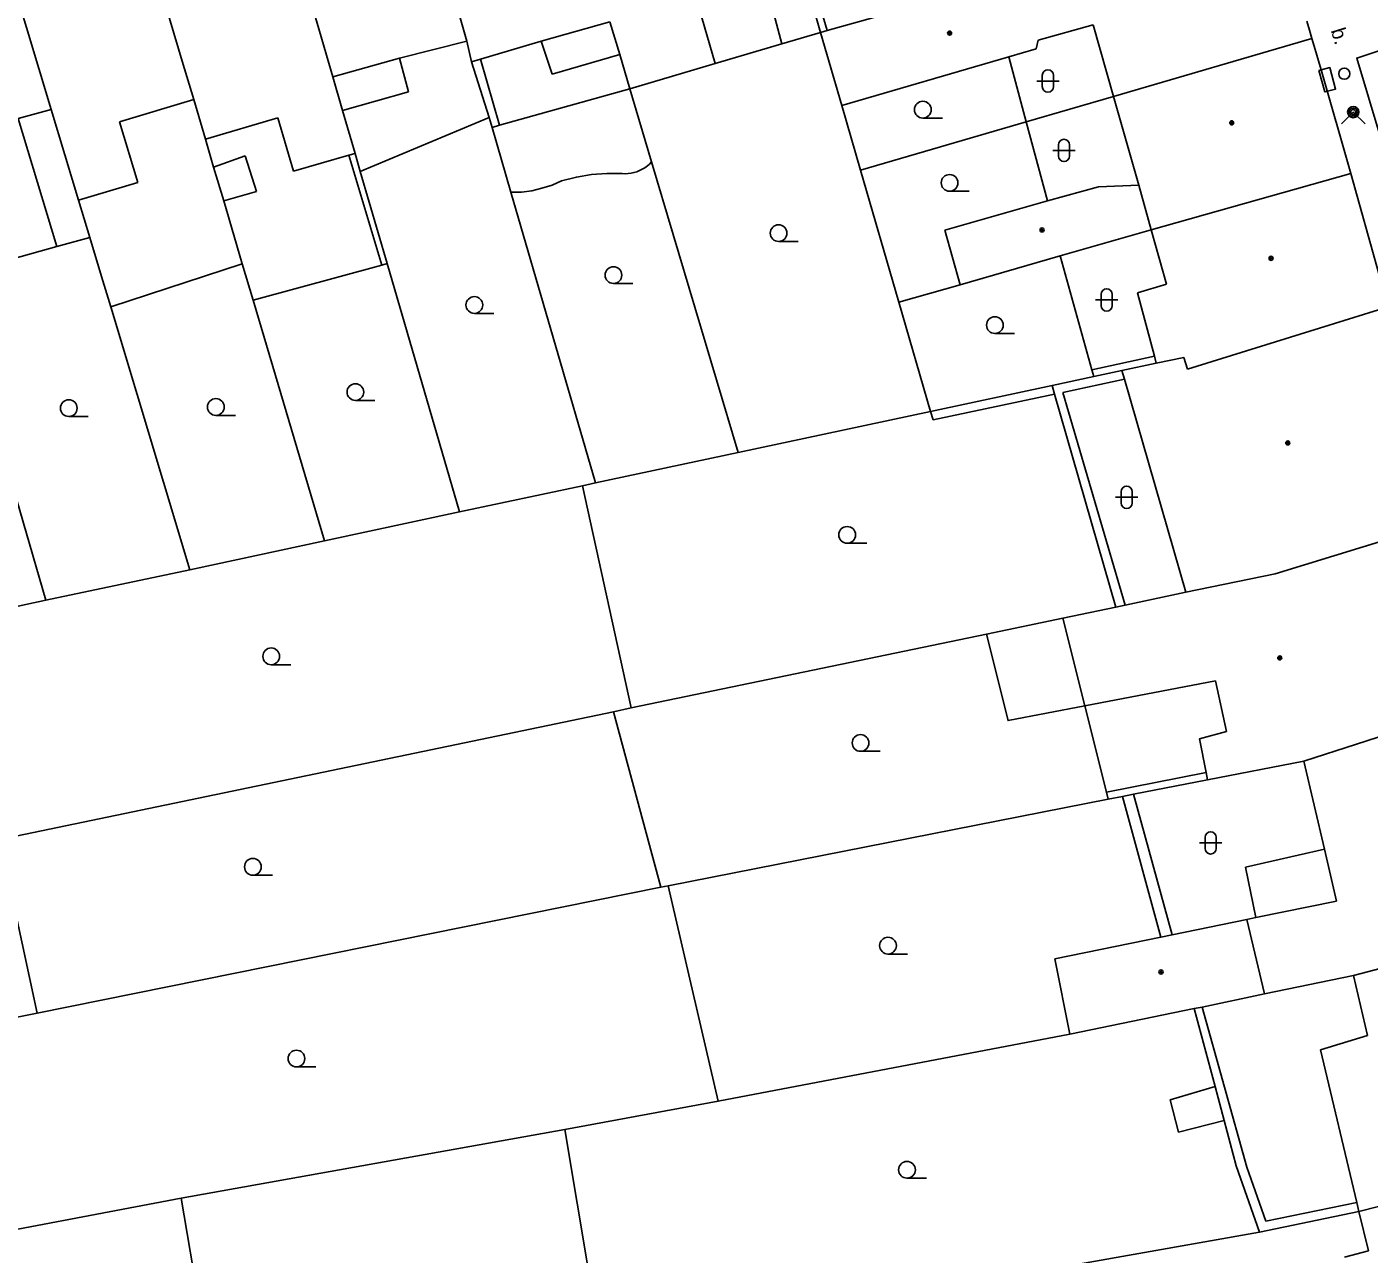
# Model space of a CAD drawing. Extents: x -596229 to -595156, y -1161237 to -1159376.
# Drawn here: x -595584.2 to -595524.1, y -1160808.1 to -1160753.2 of the extents above; entities that cross this region are included whole.
import ezdxf

# ---------------------------------------------------------------- set-up
doc = ezdxf.new("R2010")
doc.units = 0
for name, color, linetype in [('DOP - kresba z DSPS bez souradnic', 7, 'Continuous'), ('DOP - rozhrani ploch obecne', 7, 'Continuous'), ('Level 24', 7, 'Continuous'), ('Level 28', 7, 'Continuous'), ('Level 31', 7, 'Continuous'), ('Level 36', 7, 'Continuous'), ('Level 39', 7, 'Continuous'), ('TM - budovy zdene_ betonove - VP', 7, 'Continuous'), ('TM - chodniky - VP', 7, 'Continuous'), ('TM - letecke snimky - pomocna linie', 7, 'Continuous'), ('TM - popis povrchu', 7, 'Continuous'), ('TM - vstup do budovy - zdene_ betonove', 7, 'Continuous')]:
    doc.layers.add(name, color=color, linetype=linetype)

msp = doc.modelspace()

# ---------------------------------------------------------------- linework, layer by layer
at = {"layer": 'DOP - kresba z DSPS bez souradnic'}
for points in [[(-595548.34, -1160753.33), (-595549.56, -1160749.15)], [(-595550.37, -1160753.92), (-595551.25, -1160750.6)], [(-595561.15, -1160753.8), (-595560.66, -1160755.28)], [(-595560.66, -1160755.28), (-595557.63, -1160754.4)], [(-595567.09, -1160756.07), (-595567.49, -1160754.57)], [(-595563.87, -1160754.61), (-595563.01, -1160757.57)], [(-595570.04, -1160756.91), (-595567.09, -1160756.07)], [(-595582.84, -1160763), (-595584.57, -1160757.27)], [(-595575.82, -1160759.44), (-595574.41, -1160758.94)], [(-595574.41, -1160758.94), (-595573.9, -1160760.53)], [(-595569.76, -1160758.91), (-595568.28, -1160763.83)], [(-595573.9, -1160760.53), (-595575.37, -1160760.95)], [(-595536.48, -1160768.52), (-595533.67, -1160767.92)], [(-595537.78, -1160769.54), (-595535.02, -1160768.94)], [(-595543.59, -1160770.77), (-595538.15, -1160769.61)], [(-595534.99, -1160779.07), (-595537.78, -1160769.54)], [(-595543.7, -1160770.39), (-595543.59, -1160770.77)], [(-595531.35, -1160786.57), (-595535.82, -1160787.44)], [(-595532.88, -1160793.83), (-595534.61, -1160787.54)], [(-595526.06, -1160790), (-595529.59, -1160790.81)], [(-595529.59, -1160790.81), (-595529.13, -1160793.06)], [(-595529.54, -1160804.24), (-595531.54, -1160797.07)], [(-595530.96, -1160800.63), (-595532.97, -1160801.23)], [(-595532.97, -1160801.23), (-595532.59, -1160802.68)], [(-595532.59, -1160802.68), (-595530.55, -1160802.16)], [(-595529.54, -1160804.24), (-595528.68, -1160806.66)], [(-595528.68, -1160806.66), (-595524.61, -1160805.82)]]:
    msp.add_lwpolyline(points, dxfattribs=at)
at = {"layer": 'DOP - rozhrani ploch obecne'}
for points in [[(-595549.67, -1160749.82), (-595548.63, -1160753.41)], [(-595564.47, -1160753.8), (-595564.27, -1160754.73)], [(-595550.37, -1160753.92), (-595548.63, -1160753.41)], [(-595553.35, -1160754.8), (-595550.37, -1160753.92)], [(-595564.27, -1160754.73), (-595563.48, -1160757.22)], [(-595540.2, -1160754.5), (-595539.42, -1160757.42)], [(-595563.01, -1160757.57), (-595557.18, -1160755.93)], [(-595557.18, -1160755.93), (-595556.2, -1160759.21)], [(-595547.68, -1160756.68), (-595546.84, -1160759.58)], [(-595535.51, -1160756.28), (-595539.42, -1160757.42)], [(-595563.48, -1160757.22), (-595569.25, -1160759.64)], [(-595563.48, -1160757.22), (-595563.34, -1160757.67)], [(-595539.42, -1160757.42), (-595546.84, -1160759.58)], [(-595539.42, -1160757.42), (-595538.47, -1160760.95)], [(-595563.34, -1160757.67), (-595563.01, -1160757.57)], [(-595563.34, -1160757.67), (-595562.5, -1160760.57)], [(-595576.19, -1160758.19), (-595575.82, -1160759.44)], [(-595569.48, -1160758.83), (-595569.25, -1160759.64)], [(-595556.2, -1160759.21), (-595552.32, -1160772.23)], [(-595575.82, -1160759.44), (-595575.37, -1160760.95)], [(-595569.25, -1160759.64), (-595568.05, -1160763.76)], [(-595546.84, -1160759.58), (-595545.12, -1160765.5)], [(-595581.87, -1160760.93), (-595581.37, -1160762.59)], [(-595575.37, -1160760.95), (-595574.54, -1160763.77)], [(-595562.5, -1160760.57), (-595558.72, -1160773.59)], [(-595581.37, -1160762.59), (-595582.84, -1160763)], [(-595581.37, -1160762.59), (-595580.85, -1160764.34)], [(-595582.84, -1160763), (-595587.18, -1160764.21)], [(-595536.48, -1160768.52), (-595537.89, -1160763.42)], [(-595574.54, -1160763.77), (-595580.43, -1160765.71)], [(-595574.54, -1160763.77), (-595574.05, -1160765.41)], [(-595568.28, -1160763.83), (-595574.05, -1160765.41)], [(-595568.05, -1160763.76), (-595568.28, -1160763.83)], [(-595568.05, -1160763.76), (-595564.81, -1160774.89)], [(-595580.85, -1160764.34), (-595580.43, -1160765.71)], [(-595542.37, -1160764.71), (-595545.12, -1160765.5)], [(-595580.43, -1160765.71), (-595576.88, -1160777.48)], [(-595574.05, -1160765.41), (-595570.85, -1160776.18)], [(-595545.12, -1160765.5), (-595543.7, -1160770.39)], [(-595586.84, -1160766.8), (-595583.33, -1160778.85)], [(-595538.26, -1160769.23), (-595536.39, -1160768.83)], [(-595536.39, -1160768.83), (-595536.48, -1160768.52)], [(-595535.13, -1160768.56), (-595536.39, -1160768.83)], [(-595543.7, -1160770.39), (-595538.26, -1160769.23)], [(-595538.15, -1160769.61), (-595538.26, -1160769.23)], [(-595535.41, -1160779.16), (-595538.15, -1160769.61)], [(-595552.32, -1160772.23), (-595543.7, -1160770.39)], [(-595558.72, -1160773.59), (-595552.32, -1160772.23)], [(-595558.72, -1160773.59), (-595559.3, -1160773.72)], [(-595564.81, -1160774.89), (-595559.3, -1160773.72)], [(-595559.3, -1160773.72), (-595557.11, -1160783.67)], [(-595570.85, -1160776.18), (-595564.81, -1160774.89)], [(-595576.88, -1160777.48), (-595570.85, -1160776.18)], [(-595583.33, -1160778.85), (-595576.88, -1160777.48)], [(-595583.33, -1160778.85), (-595589.41, -1160780.15)], [(-595537.78, -1160779.65), (-595541.2, -1160780.36)], [(-595541.2, -1160780.36), (-595557.11, -1160783.67)], [(-595557.9, -1160783.84), (-595585.41, -1160789.56)], [(-595557.11, -1160783.67), (-595557.9, -1160783.84)], [(-595557.9, -1160783.84), (-595555.79, -1160791.7)], [(-595535.82, -1160787.44), (-595536.79, -1160783.58)], [(-595534.61, -1160787.54), (-595531.29, -1160786.89)], [(-595535.74, -1160787.76), (-595535.82, -1160787.44)], [(-595555.46, -1160791.64), (-595535.74, -1160787.76)], [(-595535.74, -1160787.76), (-595535.1, -1160787.64)], [(-595535.1, -1160787.64), (-595534.61, -1160787.54)], [(-595533.38, -1160793.94), (-595535.1, -1160787.64)], [(-595555.79, -1160791.7), (-595583.72, -1160797.34)], [(-595555.79, -1160791.7), (-595555.46, -1160791.64)], [(-595555.46, -1160791.64), (-595553.22, -1160801.29)], [(-595583.72, -1160797.34), (-595590.93, -1160798.79)], [(-595531.89, -1160797.14), (-595530.96, -1160800.63)], [(-595553.22, -1160801.29), (-595537.46, -1160798.28)], [(-595530.96, -1160800.63), (-595530.55, -1160802.16)], [(-595560.08, -1160802.55), (-595553.22, -1160801.29)], [(-595530.55, -1160802.16), (-595530.01, -1160804.18)], [(-595560.08, -1160802.55), (-595577.27, -1160805.63)], [(-595558.44, -1160812.37), (-595560.08, -1160802.55)], [(-595530.01, -1160804.18), (-595528.96, -1160807.16)], [(-595577.27, -1160805.63), (-595588.15, -1160807.69)], [(-595575.63, -1160815.31), (-595577.27, -1160805.63)], [(-595524.51, -1160806.23), (-595528.96, -1160807.16)], [(-595528.96, -1160807.16), (-595558.44, -1160812.37)]]:
    msp.add_lwpolyline(points, dxfattribs=at)
at = {"layer": 'Level 24'}
msp.add_lwpolyline([(-595526.303, -1160755.114), (-595526.039, -1160756.078), (-595525.557, -1160755.946), (-595525.821, -1160754.982)], close=True, dxfattribs=at)
at = {"layer": 'Level 28'}
msp.add_circle((-595525.17, -1160755.26), 0.25, dxfattribs=at)
at = {"layer": 'Level 31'}
msp.add_lwpolyline([(-595525.3, -1160757.51), (-595524.77, -1160756.98), (-595524.24, -1160757.51)], dxfattribs=at)
for radius in [0.25, 0.18, 0.11]:
    msp.add_circle((-595524.77, -1160756.98), radius, dxfattribs=at)
at = {"layer": 'Level 36'}
for p, q in [((-595538.946, -1160755.586), (-595537.946, -1160755.586)), ((-595538.696, -1160755.336), (-595538.696, -1160755.836)), ((-595538.196, -1160755.336), (-595538.196, -1160755.836)), ((-595544.05, -1160757.245), (-595543.175, -1160757.245)), ((-595537.976, -1160758.446), (-595537.976, -1160758.946)), ((-595537.476, -1160758.446), (-595537.476, -1160758.946)), ((-595538.226, -1160758.696), (-595537.226, -1160758.696)), ((-595542.85, -1160760.525), (-595541.975, -1160760.525)), ((-595550.51, -1160762.775), (-595549.635, -1160762.775)), ((-595557.91, -1160764.655), (-595557.035, -1160764.655)), ((-595536.066, -1160765.146), (-595536.066, -1160765.646)), ((-595535.566, -1160765.146), (-595535.566, -1160765.646)), ((-595536.316, -1160765.396), (-595535.316, -1160765.396)), ((-595564.14, -1160765.995), (-595563.265, -1160765.995)), ((-595540.82, -1160766.895), (-595539.945, -1160766.895)), ((-595569.47, -1160769.895), (-595568.595, -1160769.895)), ((-595582.31, -1160770.615), (-595581.435, -1160770.615)), ((-595575.72, -1160770.565), (-595574.845, -1160770.565)), ((-595535.416, -1160774.236), (-595534.416, -1160774.236)), ((-595535.166, -1160773.986), (-595535.166, -1160774.486)), ((-595534.666, -1160773.986), (-595534.666, -1160774.486)), ((-595547.44, -1160776.295), (-595546.565, -1160776.295)), ((-595573.24, -1160781.735), (-595572.365, -1160781.735)), ((-595546.84, -1160785.615), (-595545.965, -1160785.615)), ((-595531.656, -1160789.716), (-595530.656, -1160789.716)), ((-595531.406, -1160789.466), (-595531.406, -1160789.966)), ((-595530.906, -1160789.466), (-595530.906, -1160789.966)), ((-595574.06, -1160791.165), (-595573.185, -1160791.165)), ((-595545.61, -1160794.695), (-595544.735, -1160794.695)), ((-595572.11, -1160799.755), (-595571.235, -1160799.755)), ((-595544.76, -1160804.735), (-595543.885, -1160804.735))]:
    msp.add_line(p, q, dxfattribs=at)
for centre in [(-595544.05, -1160756.87), (-595542.85, -1160760.15), (-595550.51, -1160762.4), (-595557.91, -1160764.28), (-595564.14, -1160765.62), (-595540.82, -1160766.52), (-595569.47, -1160769.52), (-595582.31, -1160770.24), (-595575.72, -1160770.19), (-595547.44, -1160775.92), (-595573.24, -1160781.36), (-595546.84, -1160785.24), (-595574.06, -1160790.79), (-595545.61, -1160794.32), (-595572.11, -1160799.38), (-595544.76, -1160804.36)]:
    msp.add_circle(centre, 0.375, dxfattribs=at)
for centre, start, end in [((-595538.446, -1160755.336), 0, 180), ((-595538.446, -1160755.836), 180, 0), ((-595537.726, -1160758.446), 0, 180), ((-595537.726, -1160758.946), 180, 0), ((-595535.816, -1160765.146), 0, 180), ((-595535.816, -1160765.646), 180, 0), ((-595534.916, -1160773.986), 0, 180), ((-595534.916, -1160774.486), 180, 0), ((-595531.156, -1160789.466), 0, 180), ((-595531.156, -1160789.966), 180, 0)]:
    msp.add_arc(centre, 0.25, start, end, dxfattribs=at)
at = {"layer": 'Level 39'}
for centre, radius in [((-595542.85, -1160753.44), 0.09), ((-595542.85, -1160753.44), 0.0398), ((-595530.21, -1160757.46), 0.09), ((-595530.21, -1160757.46), 0.0398), ((-595538.71, -1160762.26), 0.09), ((-595538.71, -1160762.26), 0.0398), ((-595528.45, -1160763.53), 0.09), ((-595528.45, -1160763.53), 0.0398), ((-595527.7, -1160771.8), 0.09), ((-595527.7, -1160771.8), 0.0398), ((-595528.06, -1160781.43), 0.09), ((-595528.06, -1160781.43), 0.0398), ((-595533.38, -1160795.5), 0.09), ((-595533.38, -1160795.5), 0.0398)]:
    msp.add_circle(centre, radius, dxfattribs=at)
at = {"layer": 'TM - budovy zdene_ betonove - VP'}
for points in [[(-595573.78, -1160744.08), (-595570.48, -1160755.4)], [(-595579.87, -1160745.8), (-595577.23, -1160754.69)], [(-595585.92, -1160747.51), (-595583.1, -1160756.86)], [(-595554.89, -1160749.5), (-595553.35, -1160754.8)], [(-595565.26, -1160751.07), (-595564.47, -1160753.8)], [(-595540.62, -1160751.16), (-595548.34, -1160753.33)], [(-595558.07, -1160752.94), (-595561.15, -1160753.8)], [(-595557.63, -1160754.4), (-595558.07, -1160752.94)], [(-595538.88, -1160753.75), (-595536.42, -1160753.07)], [(-595535.51, -1160756.28), (-595536.42, -1160753.07)], [(-595548.34, -1160753.33), (-595548.63, -1160753.41)], [(-595548.63, -1160753.41), (-595547.68, -1160756.68)], [(-595538.97, -1160754.14), (-595538.88, -1160753.75)], [(-595526.62, -1160753.68), (-595535.51, -1160756.28)], [(-595526.73, -1160753.31), (-595526.62, -1160753.68)], [(-595526.62, -1160753.68), (-595526.52, -1160754.02)], [(-595557.18, -1160755.93), (-595557.63, -1160754.4)], [(-595540.2, -1160754.5), (-595538.97, -1160754.14)], [(-595577.23, -1160754.69), (-595576.71, -1160756.42)], [(-595570.48, -1160755.4), (-595567.49, -1160754.57)], [(-595553.35, -1160754.8), (-595557.18, -1160755.93)], [(-595547.68, -1160756.68), (-595540.2, -1160754.5)], [(-595570.04, -1160756.91), (-595570.48, -1160755.4)], [(-595526.21, -1160755.09), (-595524.88, -1160759.73)], [(-595576.71, -1160756.42), (-595580.03, -1160757.42)], [(-595576.71, -1160756.42), (-595576.19, -1160758.19)], [(-595534.38, -1160760.25), (-595535.51, -1160756.28)], [(-595583.1, -1160756.86), (-595584.57, -1160757.27)], [(-595581.87, -1160760.93), (-595583.1, -1160756.86)], [(-595580.03, -1160757.42), (-595579.22, -1160760.13)], [(-595572.95, -1160757.24), (-595572.24, -1160759.63)], [(-595569.48, -1160758.83), (-595570.04, -1160756.91)], [(-595572.24, -1160759.63), (-595569.76, -1160758.91)], [(-595569.76, -1160758.91), (-595569.48, -1160758.83)], [(-595524.88, -1160759.73), (-595533.82, -1160762.26)], [(-595524.88, -1160759.73), (-595523.6, -1160764.27)], [(-595579.22, -1160760.13), (-595581.87, -1160760.93)], [(-595536.18, -1160760.32), (-595538.47, -1160760.95)], [(-595534.38, -1160760.25), (-595536.18, -1160760.32)], [(-595533.82, -1160762.26), (-595534.38, -1160760.25)], [(-595538.47, -1160760.95), (-595543.07, -1160762.27)], [(-595543.07, -1160762.27), (-595542.37, -1160764.71)], [(-595537.89, -1160763.42), (-595533.82, -1160762.26)], [(-595533.13, -1160764.68), (-595533.82, -1160762.26)], [(-595542.37, -1160764.71), (-595537.89, -1160763.42)], [(-595534.43, -1160765.08), (-595533.13, -1160764.68)], [(-595533.67, -1160767.92), (-595534.43, -1160765.08)], [(-595523.2, -1160765.71), (-595532.19, -1160768.5)], [(-595533.59, -1160768.23), (-595535.13, -1160768.56)], [(-595533.59, -1160768.23), (-595533.67, -1160767.92)], [(-595532.35, -1160767.97), (-595533.59, -1160768.23)], [(-595532.19, -1160768.5), (-595532.35, -1160767.97)], [(-595535.02, -1160768.94), (-595535.13, -1160768.56)], [(-595532.26, -1160778.49), (-595535.02, -1160768.94)], [(-595520.38, -1160775.24), (-595528.26, -1160777.66)], [(-595528.26, -1160777.66), (-595532.26, -1160778.49)], [(-595534.99, -1160779.07), (-595535.41, -1160779.16)], [(-595532.26, -1160778.49), (-595534.99, -1160779.07)], [(-595537.78, -1160779.65), (-595535.41, -1160779.16)], [(-595536.79, -1160783.58), (-595537.78, -1160779.65)], [(-595530.94, -1160782.46), (-595536.79, -1160783.58)], [(-595530.44, -1160784.73), (-595530.94, -1160782.46)], [(-595526.98, -1160786.05), (-595518.05, -1160783.18)], [(-595531.65, -1160785.05), (-595530.44, -1160784.73)], [(-595531.35, -1160786.57), (-595531.65, -1160785.05)], [(-595531.29, -1160786.89), (-595526.98, -1160786.05)], [(-595526.06, -1160790), (-595526.98, -1160786.05)], [(-595531.29, -1160786.89), (-595531.35, -1160786.57)], [(-595525.52, -1160792.33), (-595526.06, -1160790)], [(-595529.13, -1160793.06), (-595525.52, -1160792.33)], [(-595532.88, -1160793.83), (-595529.53, -1160793.15)], [(-595529.13, -1160793.06), (-595529.53, -1160793.15)], [(-595529.53, -1160793.15), (-595528.74, -1160796.48)], [(-595524.76, -1160795.65), (-595515.18, -1160793.15)], [(-595538.13, -1160794.91), (-595533.38, -1160793.94)], [(-595533.38, -1160793.94), (-595532.88, -1160793.83)], [(-595537.46, -1160798.28), (-595538.13, -1160794.91)], [(-595528.74, -1160796.48), (-595524.76, -1160795.65)], [(-595524.13, -1160798.35), (-595524.76, -1160795.65)], [(-595528.74, -1160796.48), (-595531.54, -1160797.07)], [(-595531.54, -1160797.07), (-595531.89, -1160797.14)], [(-595531.89, -1160797.14), (-595537.46, -1160798.28)], [(-595526.23, -1160798.99), (-595524.13, -1160798.35)], [(-595524.61, -1160805.82), (-595526.23, -1160798.99)], [(-595512.25, -1160803.11), (-595524.51, -1160806.23)], [(-595524.51, -1160806.23), (-595524.61, -1160805.82)], [(-595524.51, -1160806.23), (-595524.09, -1160807.99)], [(-595524.09, -1160807.99), (-595525.16, -1160808.28)]]:
    msp.add_lwpolyline(points, dxfattribs=at)
at = {"layer": 'TM - chodniky - VP'}
msp.add_lwpolyline([(-595520.85, -1160763.3), (-595521.91, -1160763.6), (-595524.61, -1160754.56), (-595523.53, -1160754.2)], dxfattribs=at)
at = {"layer": 'TM - letecke snimky - pomocna linie'}
for points in [[(-595567.49, -1160754.57), (-595564.47, -1160753.8)], [(-595561.15, -1160753.8), (-595563.87, -1160754.61)], [(-595563.87, -1160754.61), (-595564.27, -1160754.73)], [(-595576.19, -1160758.19), (-595572.95, -1160757.24)], [(-595557.52, -1160759.73), (-595557.39, -1160759.74), (-595557.25, -1160759.73), (-595557.12, -1160759.72), (-595556.99, -1160759.69), (-595556.86, -1160759.65), (-595556.74, -1160759.6), (-595556.62, -1160759.54), (-595556.5, -1160759.47), (-595556.39, -1160759.39), (-595556.29, -1160759.31), (-595556.2, -1160759.21)], [(-595560.23, -1160760.06), (-595559.57, -1160759.89), (-595558.89, -1160759.78), (-595558.21, -1160759.73), (-595557.52, -1160759.73)], [(-595562.5, -1160760.57), (-595562.03, -1160760.56), (-595561.56, -1160760.5), (-595561.11, -1160760.39), (-595560.66, -1160760.25), (-595560.23, -1160760.06)], [(-595536.79, -1160783.58), (-595540.23, -1160784.24), (-595541.2, -1160780.36)], [(-595585.41, -1160789.56), (-595583.72, -1160797.34)]]:
    msp.add_lwpolyline(points, dxfattribs=at)
at = {"layer": 'TM - vstup do budovy - zdene_ betonove'}
for points in [[(-595526.73, -1160753.31), (-595526.85, -1160752.9)], [(-595526.21, -1160755.09), (-595526.52, -1160754.02)]]:
    msp.add_lwpolyline(points, dxfattribs=at)

# ---------------------------------------------------------------- texts
at = {"layer": 'TM - popis povrchu'}
msp.add_text('b.', height=0.65, rotation=287.13125, dxfattribs=at).set_placement((-595525.78, -1160753.32))

doc.saveas('drawing.dxf')
